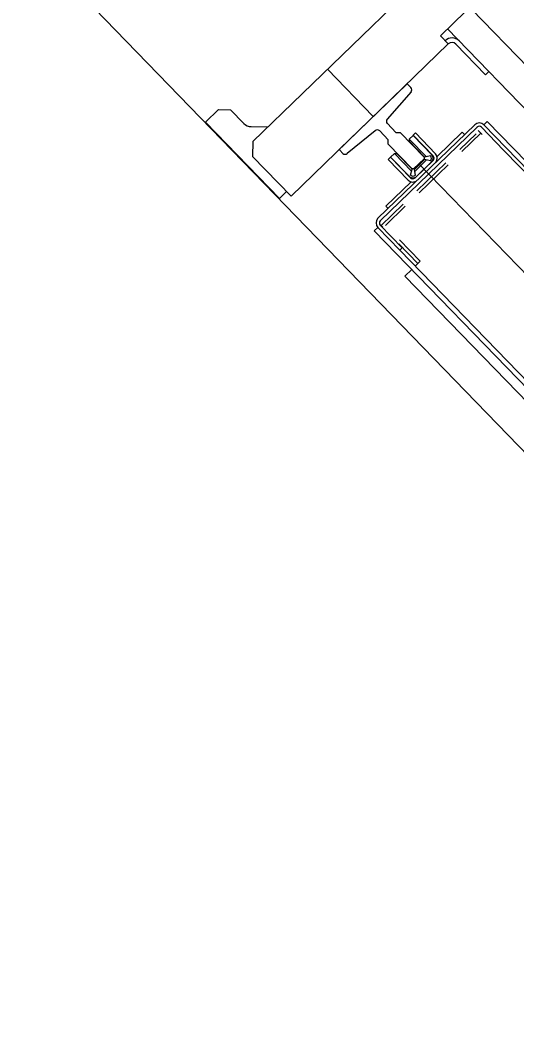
# Model space of a CAD drawing. Extents: x 468143 to 491361, y 1438528 to 1468730.
# Drawn here: x 490334.706 to 490336.24, y 1467623.396 to 1467626.523 of the extents above; entities that cross this region are included whole.
import ezdxf

# ---------------------------------------------------------------- set-up
doc = ezdxf.new("R2010")
doc.units = 0
doc.layers.add('Xreference_dp', color=7, linetype='Continuous')

msp = doc.modelspace()

# ---------------------------------------------------------------- linework, layer by layer
at = {"layer": 'Xreference_dp'}
for p, q in [((490334.7057, 1467626.7971), (490336.4226, 1467625.0232)), ((490334.7057, 1467626.7971), (490336.4226, 1467625.0232)), ((490335.9776, 1467626.6838), (490339.1398, 1467623.4164)), ((490335.9776, 1467626.6838), (490339.1398, 1467623.4164)), ((490335.4244, 1467626.1485), (490335.9407, 1467626.6481)), ((490335.4244, 1467626.1485), (490335.9407, 1467626.6481)), ((490336.0813, 1467626.55), (490336.0037, 1467626.4749)), ((490336.0813, 1467626.55), (490336.0037, 1467626.4749)), ((490336.0282, 1467626.4497), (490336.0037, 1467626.4749)), ((490336.0282, 1467626.4497), (490336.0037, 1467626.4749)), ((490338.9505, 1467623.4739), (490336.0256, 1467626.4961)), ((490338.9505, 1467623.4739), (490336.0256, 1467626.4961)), ((490335.5423, 1467625.9795), (490336.0282, 1467626.4497)), ((490335.5423, 1467625.9795), (490336.0282, 1467626.4497)), ((490336.0514, 1467626.4493), (490336.143, 1467626.3546)), ((490336.0514, 1467626.4493), (490336.143, 1467626.3546)), ((490335.7961, 1467626.2251), (490335.6546, 1467626.3713)), ((490335.7961, 1467626.2251), (490335.6546, 1467626.3713)), ((490336.1531, 1467626.3644), (490336.143, 1467626.3546)), ((490336.1531, 1467626.3644), (490336.143, 1467626.3546)), ((490335.6935, 1467626.1259), (490335.8986, 1467626.3244)), ((490335.6935, 1467626.1259), (490335.8986, 1467626.3244)), ((490335.9032, 1467626.3244), (490335.9126, 1467626.3146)), ((490335.9032, 1467626.3244), (490335.9126, 1467626.3146)), ((490335.913, 1467626.3013), (490335.8395, 1467626.2177)), ((490335.913, 1467626.3013), (490335.8395, 1467626.2177)), ((490335.3185, 1467626.2469), (490335.2784, 1467626.2081)), ((490335.3185, 1467626.2469), (490335.2784, 1467626.2081)), ((490335.3185, 1467626.2469), (490335.3556, 1467626.2463)), ((490335.3185, 1467626.2469), (490335.3556, 1467626.2463)), ((490335.3556, 1467626.2463), (490335.3964, 1467626.2042)), ((490335.3556, 1467626.2463), (490335.3964, 1467626.2042)), ((490335.5066, 1467625.9723), (490335.2784, 1467626.2081)), ((490335.5066, 1467625.9723), (490335.2784, 1467626.2081)), ((490335.4194, 1467626.1942), (490335.4708, 1467626.1933)), ((490335.4194, 1467626.1942), (490335.4708, 1467626.1933)), ((490336.1097, 1467626.2), (490335.811, 1467625.9108)), ((490336.1097, 1467626.2), (490335.811, 1467625.9108)), ((490336.1169, 1467626.1926), (490335.8181, 1467625.9034)), ((490336.1169, 1467626.1926), (490335.8181, 1467625.9034)), ((490335.8399, 1467626.2035), (490335.8663, 1467626.1761)), ((490335.8399, 1467626.2035), (490335.8663, 1467626.1761)), ((490336.199, 1467626.1219), (490336.1308, 1467626.1923)), ((490336.199, 1467626.1219), (490336.1308, 1467626.1923)), ((490336.1379, 1467626.1998), (490336.1486, 1467626.2102)), ((490336.1379, 1467626.1998), (490336.1486, 1467626.2102)), ((490337.0973, 1467625.2085), (490336.1379, 1467626.1998)), ((490337.0973, 1467625.2085), (490336.1379, 1467626.1998)), ((490337.108, 1467625.2189), (490336.1486, 1467626.2102)), ((490337.108, 1467625.2189), (490336.1486, 1467626.2102)), ((490335.8021, 1467626.1815), (490335.7161, 1467626.1108)), ((490335.8021, 1467626.1815), (490335.7161, 1467626.1108)), ((490335.8428, 1467626.1533), (490335.8163, 1467626.1807)), ((490335.8428, 1467626.1533), (490335.8163, 1467626.1807)), ((490335.8663, 1467626.1761), (490335.88, 1467626.1759)), ((490335.8663, 1467626.1761), (490335.88, 1467626.1759)), ((490335.88, 1467626.1759), (490335.9539, 1467626.0995)), ((490335.88, 1467626.1759), (490335.9539, 1467626.0995)), ((490335.9078, 1467626.1559), (490335.9193, 1467626.1671)), ((490335.9078, 1467626.1559), (490335.9193, 1467626.1671)), ((490335.9193, 1467626.1671), (490335.9771, 1467626.1073)), ((490335.9193, 1467626.1671), (490335.9771, 1467626.1073)), ((490335.9195, 1467626.1676), (490335.9267, 1467626.1746)), ((490335.9195, 1467626.1676), (490335.9267, 1467626.1746)), ((490335.9195, 1467626.1676), (490335.9816, 1467626.1035)), ((490335.9195, 1467626.1676), (490335.9816, 1467626.1035)), ((490335.9267, 1467626.1746), (490335.9888, 1467626.1104)), ((490335.9267, 1467626.1746), (490335.9888, 1467626.1104)), ((490336.0713, 1467626.1766), (490335.9936, 1467626.1015)), ((490336.0713, 1467626.1766), (490335.9936, 1467626.1015)), ((490336.1139, 1467626.1721), (490336.0636, 1467626.1233)), ((490336.1139, 1467626.1721), (490336.0636, 1467626.1233)), ((490336.129, 1467626.174), (490336.0699, 1467626.1168)), ((490336.129, 1467626.174), (490336.0699, 1467626.1168)), ((490336.0713, 1467626.1766), (490336.0782, 1467626.1695)), ((490336.0713, 1467626.1766), (490336.0782, 1467626.1695)), ((490336.1326, 1467626.1703), (490336.1207, 1467626.1826)), ((490336.1326, 1467626.1703), (490336.1207, 1467626.1826)), ((490335.4244, 1467626.1485), (490335.4236, 1467626.1021)), ((490335.4244, 1467626.1485), (490335.4236, 1467626.1021)), ((490335.8425, 1467626.1397), (490335.8428, 1467626.1533)), ((490335.8425, 1467626.1397), (490335.8428, 1467626.1533)), ((490335.9165, 1467626.0633), (490335.8425, 1467626.1397)), ((490335.9165, 1467626.0633), (490335.8425, 1467626.1397)), ((490335.9078, 1467626.1559), (490335.9076, 1467626.1488)), ((490335.9078, 1467626.1559), (490335.9076, 1467626.1488)), ((490335.955, 1467626.0999), (490335.9076, 1467626.1488)), ((490335.955, 1467626.0999), (490335.9076, 1467626.1488)), ((490335.9608, 1467626.101), (490335.9078, 1467626.1559)), ((490335.9608, 1467626.101), (490335.9078, 1467626.1559)), ((490335.9339, 1467626.1528), (490335.9335, 1467626.1524)), ((490335.9339, 1467626.1528), (490335.9335, 1467626.1524)), ((490335.9565, 1467626.1294), (490335.9561, 1467626.129)), ((490335.9565, 1467626.1294), (490335.9561, 1467626.129)), ((490335.4236, 1467626.1021), (490335.5423, 1467625.9795)), ((490335.4236, 1467626.1021), (490335.5423, 1467625.9795)), ((490335.7028, 1467626.1116), (490335.6934, 1467626.1213)), ((490335.7028, 1467626.1116), (490335.6934, 1467626.1213)), ((490335.8495, 1467626.0999), (490335.8423, 1467626.0929)), ((490335.8495, 1467626.0999), (490335.8423, 1467626.0929)), ((490335.9116, 1467626.0357), (490335.8495, 1467626.0999)), ((490335.9116, 1467626.0357), (490335.8495, 1467626.0999)), ((490335.8501, 1467626.1001), (490335.8616, 1467626.1112)), ((490335.8501, 1467626.1001), (490335.8616, 1467626.1112)), ((490335.9079, 1467626.0403), (490335.8501, 1467626.1001)), ((490335.9079, 1467626.0403), (490335.8501, 1467626.1001)), ((490335.8616, 1467626.1112), (490335.9147, 1467626.0564)), ((490335.8616, 1467626.1112), (490335.8687, 1467626.1111)), ((490335.8616, 1467626.1112), (490335.9147, 1467626.0564)), ((490335.8616, 1467626.1112), (490335.8687, 1467626.1111)), ((490335.8687, 1467626.1111), (490335.9161, 1467626.0622)), ((490335.8687, 1467626.1111), (490335.9161, 1467626.0622)), ((490335.9539, 1467626.0995), (490335.9538, 1467626.0949)), ((490335.9539, 1467626.0995), (490335.9538, 1467626.0949)), ((490335.9732, 1467626.1036), (490335.955, 1467626.0999)), ((490335.9732, 1467626.1036), (490335.955, 1467626.0999)), ((490336.199, 1467626.1219), (490336.2974, 1467626.0203)), ((490336.199, 1467626.1219), (490336.2974, 1467626.0203)), ((490335.9044, 1467626.0288), (490335.8423, 1467626.0929)), ((490335.9044, 1467626.0288), (490335.8423, 1467626.0929)), ((490335.8643, 1467626.0854), (490335.8639, 1467626.085)), ((490335.8643, 1467626.0854), (490335.8639, 1467626.085)), ((490335.9538, 1467626.0949), (490335.9211, 1467626.0632)), ((490335.9538, 1467626.0949), (490335.9211, 1467626.0632)), ((490335.9236, 1467626.0619), (490335.9551, 1467626.0924)), ((490335.9236, 1467626.0619), (490335.9551, 1467626.0924)), ((490335.9246, 1467626.0559), (490335.961, 1467626.0912)), ((490335.9246, 1467626.0559), (490335.961, 1467626.0912)), ((490335.9814, 1467626.0896), (490335.9255, 1467626.0355)), ((490335.9814, 1467626.0896), (490335.9255, 1467626.0355)), ((490335.9767, 1467626.0849), (490335.9303, 1467626.04)), ((490335.9767, 1467626.0849), (490335.9303, 1467626.04)), ((490336.0211, 1467626.0822), (490335.9315, 1467625.9955)), ((490336.0211, 1467626.0822), (490335.9315, 1467625.9955)), ((490338.5339, 1467623.3962), (490335.9375, 1467626.079)), ((490338.5339, 1467623.3962), (490335.9375, 1467626.079)), ((490336.0274, 1467626.0757), (490335.9379, 1467625.989)), ((490336.0274, 1467626.0757), (490335.9379, 1467625.989)), ((490335.973, 1467626.0888), (490335.9551, 1467626.0924)), ((490335.973, 1467626.0888), (490335.9551, 1467626.0924)), ((490335.8869, 1467626.062), (490335.8865, 1467626.0617)), ((490335.8869, 1467626.062), (490335.8865, 1467626.0617)), ((490335.9118, 1467626.0441), (490335.9161, 1467626.0622)), ((490335.9118, 1467626.0441), (490335.9161, 1467626.0622)), ((490335.9211, 1467626.0632), (490335.9165, 1467626.0633)), ((490335.9211, 1467626.0632), (490335.9165, 1467626.0633)), ((490335.9265, 1467626.0439), (490335.9236, 1467626.0619)), ((490335.9265, 1467626.0439), (490335.9236, 1467626.0619)), ((490335.8356, 1467625.9485), (490335.9132, 1467626.0236)), ((490335.8356, 1467625.9485), (490335.9132, 1467626.0236)), ((490335.5286, 1467625.9936), (490335.5066, 1467625.9723)), ((490335.5286, 1467625.9936), (490335.5066, 1467625.9723)), ((490335.8891, 1467625.9545), (490335.8207, 1467625.8883)), ((490335.8891, 1467625.9545), (490335.8207, 1467625.8883)), ((490335.8954, 1467625.9479), (490335.8341, 1467625.8886)), ((490335.8954, 1467625.9479), (490335.8341, 1467625.8886)), ((490335.8356, 1467625.9485), (490335.8425, 1467625.9413)), ((490335.8356, 1467625.9485), (490335.8425, 1467625.9413)), ((490335.7995, 1467625.8723), (490335.8102, 1467625.8827)), ((490335.7995, 1467625.8723), (490335.8102, 1467625.8827)), ((490335.8105, 1467625.8824), (490335.8102, 1467625.8827)), ((490335.8105, 1467625.8824), (490335.8102, 1467625.8827)), ((490335.8105, 1467625.8824), (490335.8787, 1467625.8119)), ((490335.8105, 1467625.8824), (490335.8787, 1467625.8119)), ((490335.8179, 1467625.8895), (490335.886, 1467625.8191)), ((490335.8179, 1467625.8895), (490335.886, 1467625.8191)), ((490335.8207, 1467625.8883), (490335.8256, 1467625.8833)), ((490335.8207, 1467625.8883), (490335.8256, 1467625.8833)), ((490336.7589, 1467624.881), (490335.7995, 1467625.8723)), ((490336.7589, 1467624.881), (490335.7995, 1467625.8723)), ((490335.8752, 1467625.832), (490335.9343, 1467625.771)), ((490335.8752, 1467625.832), (490335.9343, 1467625.771)), ((490335.8772, 1467625.8441), (490335.9414, 1467625.7778)), ((490335.8772, 1467625.8441), (490335.9414, 1467625.7778)), ((490335.8787, 1467625.8119), (490335.886, 1467625.8191)), ((490335.8787, 1467625.8119), (490335.886, 1467625.8191)), ((490336.7696, 1467624.8914), (490335.8787, 1467625.8119)), ((490336.7696, 1467624.8914), (490335.8787, 1467625.8119)), ((490335.926, 1467625.763), (490335.9414, 1467625.7778)), ((490335.926, 1467625.763), (490335.9414, 1467625.7778)), ((490335.8942, 1467625.7322), (490335.9153, 1467625.7526)), ((490335.8942, 1467625.7322), (490335.9153, 1467625.7526)), ((490335.8942, 1467625.7322), (490336.702, 1467624.8975)), ((490335.8942, 1467625.7322), (490336.702, 1467624.8975))]:
    msp.add_line(p, q, dxfattribs=at)
for centre, radius, start, end in [((490336.0396, 1467626.4379), 0.0304, 44.063, 134.063), ((490336.0396, 1467626.4379), 0.0304, 44.063, 134.063), ((490336.0396, 1467626.4379), 0.0164, 44.063, 134.063), ((490336.0396, 1467626.4379), 0.0164, 44.063, 134.063), ((490335.9008, 1467626.3221), 0.00328, 44.063, 134.063), ((490335.9008, 1467626.3221), 0.00328, 44.063, 134.063), ((490335.9056, 1467626.3078), 0.00984, 318.6946, 44.063), ((490335.9056, 1467626.3078), 0.00984, 318.6946, 44.063), ((490335.4199, 1467626.227), 0.0328, 224.063, 269.063), ((490335.4199, 1467626.227), 0.0328, 224.063, 269.063), ((490335.8474, 1467626.2108), 0.0105, 138.6946, 224.063), ((490335.8474, 1467626.2108), 0.0105, 138.6946, 224.063), ((490336.1237, 1467626.1855), 0.0201, 44.063, 134.063), ((490336.1237, 1467626.1855), 0.0201, 44.063, 134.063), ((490336.1237, 1467626.1855), 0.00984, 44.063, 134.063), ((490336.1237, 1467626.1855), 0.00984, 44.063, 134.063), ((490335.8087, 1467626.1734), 0.0105, 44.063, 129.4315), ((490335.8087, 1467626.1734), 0.0105, 44.063, 129.4315), ((490335.6957, 1467626.1236), 0.00328, 134.063, 224.063), ((490335.6957, 1467626.1236), 0.00328, 134.063, 224.063), ((490335.7099, 1467626.1184), 0.00984, 224.063, 309.4315), ((490335.7099, 1467626.1184), 0.00984, 224.063, 309.4315), ((490335.9657, 1467626.0963), 0.0104, 314.063, 44.063), ((490335.9657, 1467626.0963), 0.0104, 314.063, 44.063), ((490335.9657, 1467626.0963), 0.0158, 314.063, 44.063), ((490335.9657, 1467626.0963), 0.0158, 314.063, 44.063), ((490335.9745, 1467626.0967), 0.00984, 314.063, 44.063), ((490335.9745, 1467626.0967), 0.00984, 314.063, 44.063), ((490335.9745, 1467626.0967), 0.0198, 314.063, 44.063), ((490335.9745, 1467626.0967), 0.0198, 314.063, 44.063), ((490335.9193, 1467626.0513), 0.0158, 224.063, 314.063), ((490335.9193, 1467626.0513), 0.0158, 224.063, 314.063), ((490335.9186, 1467626.0426), 0.00984, 224.063, 314.063), ((490335.9186, 1467626.0426), 0.00984, 224.063, 314.063), ((490335.9193, 1467626.0513), 0.0104, 224.063, 314.063), ((490335.9193, 1467626.0513), 0.0104, 224.063, 314.063), ((490335.9186, 1467626.0426), 0.0198, 224.063, 314.063), ((490335.9186, 1467626.0426), 0.0198, 224.063, 314.063), ((490335.825, 1467625.8963), 0.0201, 134.063, 224.063), ((490335.825, 1467625.8963), 0.0201, 134.063, 224.063), ((490335.825, 1467625.8963), 0.00984, 134.063, 224.063), ((490335.825, 1467625.8963), 0.00984, 134.063, 224.063)]:
    msp.add_arc(centre, radius, start, end, dxfattribs=at)

doc.saveas('drawing.dxf')
